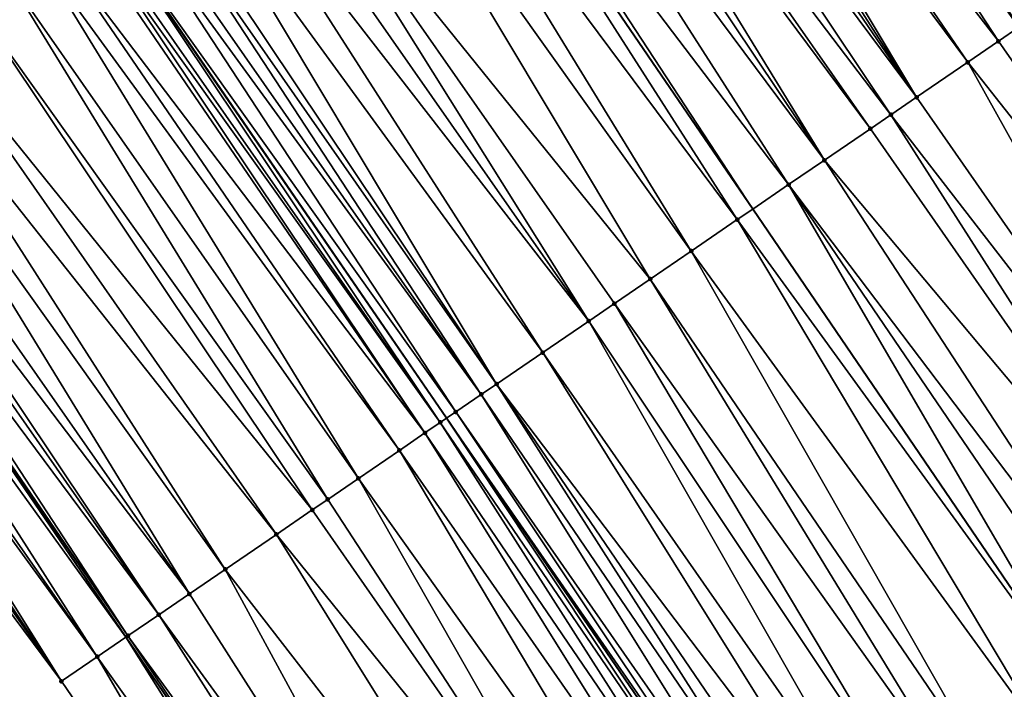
# Model space of a CAD drawing. Header units: feet. Extents: x 2004186 to 2014793, y 836912 to 864902.
# Tile 382 of 656: x 2009748 to 2009779, y 849113 to 849134. Entities that reach past the tile are written whole.
import ezdxf

# ---------------------------------------------------------------- set-up
doc = ezdxf.new("R2010")
doc.units = ezdxf.units.FT
doc.header["$LTSCALE"] = 100
doc.header["$MEASUREMENT"] = 0
for name, color, linetype, lineweight in [('EP_Travel Lane', 5, 'Continuous', 40), ('GPL_Skip Line', 2, 'Continuous', 40), ('Road Shots', 4, 'Continuous', 200), ('Road X-Section', 30, 'Continuous', 13)]:
    doc.layers.add(name, color=color, linetype=linetype, lineweight=lineweight)
doc.layers.add('I-77 SB_MM21-27-Surface-Border', color=7, linetype='Continuous')
doc.layers.add('I-77 SB_MM21-27-Surface-TIN', color=7, linetype='Continuous')

msp = doc.modelspace()

# ---------------------------------------------------------------- linework, layer by layer
at = {"layer": 'EP_Travel Lane'}
msp.add_polyline3d([(2009762.061131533, 849098.0198999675, 426.6504041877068), (2009750.965655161, 849114.3226856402, 426.583410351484), (2009739.700847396, 849130.8483745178, 426.5048936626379), (2009728.43596934, 849147.3741665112, 426.4609496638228), (2009717.171171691, 849163.8998405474, 426.3774458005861), (2009705.854541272, 849179.9433748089, 426.2394080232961), (2009694.301988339, 849196.2695737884, 426.2421832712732), (2009682.749522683, 849212.5956494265, 426.2020722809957), (2009671.197111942, 849228.9216474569, 426.1351139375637), (2009659.606643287, 849244.7816499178, 426.0817458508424), (2009647.804760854, 849260.9283043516, 426.0238451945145), (2009636.002914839, 849277.0749089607, 425.9473354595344), (2009624.382517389, 849292.970429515, 425.8941963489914), (2009612.464021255, 849309.0312690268, 425.8428847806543), (2009600.545613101, 849325.0919899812, 425.746965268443)], dxfattribs=at)
at = {"layer": 'GPL_Skip Line'}
for points in [[(2009772.510594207, 849104.9872873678, 427.1912455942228), (2009761.310572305, 849121.3920772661, 427.0964918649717), (2009750.001320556, 849137.8874181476, 427.0211621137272), (2009738.692047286, 849154.3827904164, 426.9563494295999), (2009727.382742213, 849170.8782090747, 426.9072543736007), (2009715.975979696, 849187.0854104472, 426.8281022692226), (2009704.447956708, 849203.4285671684, 426.7509124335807), (2009692.919903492, 849219.7717667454, 426.6885557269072), (2009681.391874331, 849236.1149322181, 426.6144188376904), (2009669.735576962, 849252.1509115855, 426.5385372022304), (2009657.971266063, 849268.324888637, 426.4793145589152), (2009646.206961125, 849284.4988574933, 426.4170270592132), (2009634.529143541, 849300.5488537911, 426.3617801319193), (2009622.567615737, 849316.5774326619, 426.2792342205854), (2009610.606079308, 849332.6060230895, 426.2010779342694)], [(2009782.441233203, 849111.6084531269, 427.6326563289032), (2009771.182598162, 849128.138074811, 427.5321407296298), (2009759.900885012, 849144.6522650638, 427.4651148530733), (2009748.61918663, 849161.1664337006, 427.3908070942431), (2009737.337446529, 849177.6806634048, 427.3370708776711), (2009725.827030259, 849194.0360850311, 427.2699694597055), (2009714.298896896, 849210.3791615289, 427.1922315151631), (2009702.77073614, 849226.7222768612, 427.1279627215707), (2009691.242591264, 849243.0653696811, 427.0558858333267), (2009679.48704471, 849259.2455653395, 426.9821479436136), (2009667.722707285, 849275.4195788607, 426.9365027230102), (2009655.95843536, 849291.59350233, 426.8573315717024), (2009644.191575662, 849307.7655570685, 426.7874621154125), (2009632.225510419, 849323.7908015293, 426.7179334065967)]]:
    msp.add_polyline3d(points, dxfattribs=at)
at = {"layer": 'I-77 SB_MM21-27-Surface-Border', "color": 3, "linetype": 'ByBlock', "lineweight": -2}
msp.add_polyline3d([(2009759.976796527, 849096.630165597, 426.552056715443), (2009748.890434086, 849112.9045776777, 426.4880582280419), (2009736.948246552, 849128.9673550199, 426.3733212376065), (2009725.171064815, 849145.1431507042, 426.3259949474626), (2009713.559094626, 849161.4316635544, 426.2449530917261), (2009702.13163271, 849177.3169896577, 426.1681745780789), (2009690.603478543, 849193.6600956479, 426.1006655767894), (2009679.075289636, 849210.003250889, 426.0501650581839), (2009667.547138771, 849226.3463521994, 425.9810753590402), (2009656.521947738, 849242.5373537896, 425.9330669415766), (2009645.566244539, 849259.2996790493, 425.9222876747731), (2009633.801963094, 849275.473615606, 425.8479578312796), (2009622.078600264, 849291.2496153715, 425.7785576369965), (2009610.753423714, 849307.7536726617, 425.7722083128), (2009597.986232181, 849323.1804217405, 425.6315663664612)], dxfattribs=at)
at = {"layer": 'I-77 SB_MM21-27-Surface-TIN', "color": 128, "linetype": 'ByBlock', "lineweight": -2}
for points in [[(2009779.769245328, 849134.0057397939, 427.9166437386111), (2009769.147983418, 849150.9713768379, 427.9087891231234), (2009768.157214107, 849150.2943419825, 427.8655761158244)], [(2009780.429765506, 849134.4570856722, 427.9418528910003), (2009769.147983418, 849150.9713768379, 427.9087891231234), (2009779.769245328, 849134.0057397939, 427.9166437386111)], [(2009779.108726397, 849133.5543920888, 427.8908192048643), (2009768.157214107, 849150.2943419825, 427.8655761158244), (2009766.83621785, 849149.3915856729, 427.7934166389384)], [(2009779.769245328, 849134.0057397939, 427.9166437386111), (2009768.157214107, 849150.2943419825, 427.8655761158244), (2009779.108726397, 849133.5543920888, 427.8908192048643)], [(2009778.117953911, 849132.8773618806, 427.8491683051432), (2009766.83621785, 849149.3915856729, 427.7934166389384), (2009766.175710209, 849148.9402214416, 427.7620273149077)], [(2009779.108726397, 849133.5543920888, 427.8908192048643), (2009766.83621785, 849149.3915856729, 427.7934166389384), (2009778.117953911, 849132.8773618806, 427.8491683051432)], [(2009776.466673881, 849131.748967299, 427.7760778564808), (2009766.175710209, 849148.9402214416, 427.7620273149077), (2009765.680338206, 849148.6016854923, 427.7341814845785)], [(2009778.117953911, 849132.8773618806, 427.8491683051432), (2009766.175710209, 849148.9402214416, 427.7620273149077), (2009776.466673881, 849131.748967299, 427.7760778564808)], [(2009776.466673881, 849131.748967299, 427.7760778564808), (2009765.680338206, 849148.6016854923, 427.7341814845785), (2009765.184956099, 849148.2631643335, 427.7113181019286)], [(2009776.466673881, 849131.748967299, 427.7760778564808), (2009765.184956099, 849148.2631643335, 427.7113181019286), (2009764.524455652, 849147.8117895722, 427.6763816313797)], [(2009775.641037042, 849131.1847653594, 427.7379665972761), (2009764.524455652, 849147.8117895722, 427.6763816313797), (2009763.533700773, 849147.134733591, 427.6260520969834)], [(2009776.466673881, 849131.748967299, 427.7760778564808), (2009764.524455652, 849147.8117895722, 427.6763816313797), (2009775.641037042, 849131.1847653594, 427.7379665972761)], [(2009763.533700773, 849147.134733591, 427.6260520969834), (2009763.038315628, 849146.7962168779, 427.6046863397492), (2009774.980524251, 849130.7334086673, 427.7091146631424)], [(2009775.641037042, 849131.1847653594, 427.7379665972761), (2009763.533700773, 849147.134733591, 427.6260520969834), (2009774.980524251, 849130.7334086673, 427.7091146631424)], [(2009763.038315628, 849146.7962168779, 427.6046863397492), (2009762.377806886, 849146.3448542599, 427.573840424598), (2009773.494374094, 849129.7178508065, 427.6424112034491)], [(2009763.038315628, 849146.7962168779, 427.6046863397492), (2009773.494374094, 849129.7178508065, 427.6424112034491), (2009774.980524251, 849130.7334086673, 427.7091146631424)], [(2009762.377806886, 849146.3448542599, 427.573840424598), (2009761.552164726, 849145.7806601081, 427.5383554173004), (2009773.494374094, 849129.7178508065, 427.6424112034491)], [(2009761.552164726, 849145.7806601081, 427.5383554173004), (2009760.231140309, 849144.8779450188, 427.4800817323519), (2009772.338480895, 849128.927970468, 427.589856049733)], [(2009761.552164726, 849145.7806601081, 427.5383554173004), (2009772.338480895, 849128.927970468, 427.589856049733), (2009773.494374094, 849129.7178508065, 427.6424112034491)], [(2009760.231140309, 849144.8779450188, 427.4800817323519), (2009759.900885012, 849144.6522650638, 427.4651148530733), (2009771.182598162, 849128.138074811, 427.5321407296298)], [(2009760.231140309, 849144.8779450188, 427.4800817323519), (2009771.182598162, 849128.138074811, 427.5321407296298), (2009772.338480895, 849128.927970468, 427.589856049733)], [(2009758.744991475, 849143.8623852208, 427.4127307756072), (2009770.687219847, 849127.7995481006, 427.507405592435), (2009759.900885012, 849144.6522650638, 427.4651148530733)], [(2009770.687219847, 849127.7995481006, 427.507405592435), (2009771.182598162, 849128.138074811, 427.5321407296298), (2009759.900885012, 849144.6522650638, 427.4651148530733)], [(2009758.744991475, 849143.8623852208, 427.4127307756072), (2009757.589119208, 849143.0724742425, 427.3498582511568), (2009769.201079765, 849126.783975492, 427.4357341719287)], [(2009758.744991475, 849143.8623852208, 427.4127307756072), (2009769.201079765, 849126.783975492, 427.4357341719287), (2009770.687219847, 849127.7995481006, 427.507405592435)], [(2009757.589119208, 849143.0724742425, 427.3498582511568), (2009755.277339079, 849141.4927043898, 427.2416652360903), (2009767.880059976, 849125.8812536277, 427.3751736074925)], [(2009757.589119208, 849143.0724742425, 427.3498582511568), (2009767.880059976, 849125.8812536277, 427.3751736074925), (2009769.201079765, 849126.783975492, 427.4357341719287)], [(2009755.277339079, 849141.4927043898, 427.2416652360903), (2009754.451690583, 849140.9285195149, 427.2093052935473), (2009765.898526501, 849124.5271763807, 427.2862021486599)], [(2009755.277339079, 849141.4927043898, 427.2416652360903), (2009766.724173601, 849125.091363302, 427.3192542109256), (2009767.880059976, 849125.8812536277, 427.3751736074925)], [(2009755.277339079, 849141.4927043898, 427.2416652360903), (2009765.898526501, 849124.5271763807, 427.2862021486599), (2009766.724173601, 849125.091363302, 427.3192542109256)], [(2009754.451690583, 849140.9285195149, 427.2093052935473), (2009753.626056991, 849140.3643128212, 427.169595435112), (2009765.898526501, 849124.5271763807, 427.2862021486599)], [(2009753.626056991, 849140.3643128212, 427.169595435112), (2009752.635288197, 849139.68727721, 427.1261277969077), (2009764.412377, 849123.5116175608, 427.219175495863)], [(2009753.626056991, 849140.3643128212, 427.169595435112), (2009764.412377, 849123.5116175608, 427.219175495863), (2009765.898526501, 849124.5271763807, 427.2862021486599)], [(2009752.635288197, 849139.68727721, 427.1261277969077), (2009751.809655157, 849139.1230697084, 427.0861458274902), (2009762.926235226, 849122.4960474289, 427.1483383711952)], [(2009752.635288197, 849139.68727721, 427.1261277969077), (2009762.926235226, 849122.4960474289, 427.1483383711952), (2009764.412377, 849123.5116175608, 427.219175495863)], [(2009751.809655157, 849139.1230697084, 427.0861458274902), (2009751.479393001, 849138.8973997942, 427.0745613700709), (2009762.926235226, 849122.4960474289, 427.1483383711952)], [(2009751.479393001, 849138.8973997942, 427.0745613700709), (2009750.983986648, 849138.5589141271, 427.063653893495), (2009762.430845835, 849122.1575369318, 427.1290647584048)], [(2009751.479393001, 849138.8973997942, 427.0745613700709), (2009762.430845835, 849122.1575369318, 427.1290647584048), (2009762.926235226, 849122.4960474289, 427.1483383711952)], [(2009750.983986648, 849138.5589141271, 427.063653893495), (2009750.653724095, 849138.3332447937, 427.0522650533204), (2009762.430845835, 849122.1575369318, 427.1290647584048)], [(2009750.653724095, 849138.3332447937, 427.0522650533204), (2009750.001320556, 849137.8874181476, 427.0211621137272), (2009761.60517757, 849121.5933809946, 427.1064501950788)], [(2009750.653724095, 849138.3332447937, 427.0522650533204), (2009761.60517757, 849121.5933809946, 427.1064501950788), (2009762.430845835, 849122.1575369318, 427.1290647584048)], [(2009749.993216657, 849137.8818802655, 427.0207757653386), (2009749.662951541, 849137.6562146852, 427.0106512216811), (2009761.109783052, 849121.2548780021, 427.0897047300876)], [(2009749.993216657, 849137.8818802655, 427.0207757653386), (2009761.310572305, 849121.3920772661, 427.0964918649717), (2009750.001320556, 849137.8874181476, 427.0211621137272)], [(2009749.993216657, 849137.8818802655, 427.0207757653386), (2009761.109783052, 849121.2548780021, 427.0897047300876), (2009761.310572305, 849121.3920772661, 427.0964918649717)], [(2009761.60517757, 849121.5933809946, 427.1064501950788), (2009750.001320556, 849137.8874181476, 427.0211621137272), (2009761.310572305, 849121.3920772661, 427.0964918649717)], [(2009749.332701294, 849137.4305273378, 426.9931941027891), (2009748.507098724, 849136.8662752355, 426.9381876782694), (2009760.614401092, 849120.9163566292, 427.0667675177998)], [(2009749.497823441, 849137.5433753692, 427.0033906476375), (2009749.332701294, 849137.4305273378, 426.9931941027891), (2009760.614401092, 849120.9163566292, 427.0667675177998)], [(2009749.662951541, 849137.6562146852, 427.0106512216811), (2009749.497823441, 849137.5433753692, 427.0033906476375), (2009761.109783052, 849121.2548780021, 427.0897047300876)], [(2009749.497823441, 849137.5433753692, 427.0033906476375), (2009760.614401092, 849120.9163566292, 427.0667675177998), (2009761.109783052, 849121.2548780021, 427.0897047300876)], [(2009748.507098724, 849136.8662752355, 426.9381876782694), (2009748.011732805, 849136.527730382, 426.9073424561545), (2009759.788779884, 849120.352131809, 427.0209486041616)], [(2009748.507098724, 849136.8662752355, 426.9381876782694), (2009759.788779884, 849120.352131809, 427.0209486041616), (2009760.614401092, 849120.9163566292, 427.0667675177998)], [(2009748.011732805, 849136.527730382, 426.9073424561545), (2009747.020974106, 849135.850679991, 426.8588960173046), (2009758.467781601, 849119.449378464, 426.9497833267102)], [(2009748.011732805, 849136.527730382, 426.9073424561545), (2009758.467781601, 849119.449378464, 426.9497833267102), (2009759.788779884, 849120.352131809, 427.0209486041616)], [(2009747.020974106, 849135.850679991, 426.8588960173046), (2009745.865101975, 849135.0607688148, 426.7959568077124), (2009757.477045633, 849118.7722947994, 426.89012482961)], [(2009747.020974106, 849135.850679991, 426.8588960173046), (2009757.477045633, 849118.7722947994, 426.89012482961), (2009758.467781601, 849119.449378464, 426.9497833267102)], [(2009745.865101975, 849135.0607688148, 426.7959568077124), (2009744.378945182, 849134.0452206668, 426.7325304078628), (2009756.981670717, 849118.4337631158, 426.8637142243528)], [(2009745.865101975, 849135.0607688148, 426.7959568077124), (2009756.981670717, 849118.4337631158, 426.8637142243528), (2009757.477045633, 849118.7722947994, 426.89012482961)], [(2009744.378945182, 849134.0452206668, 426.7325304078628), (2009743.388187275, 849133.3681691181, 426.683694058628), (2009755.825770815, 849117.643892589, 426.814464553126)], [(2009744.378945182, 849134.0452206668, 426.7325304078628), (2009755.825770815, 849117.643892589, 426.814464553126), (2009756.981670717, 849118.4337631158, 426.8637142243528)], [(2009779.769245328, 849134.0057397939, 427.9166437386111), (2009779.108726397, 849133.5543920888, 427.8908192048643), (2009790.594994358, 849117.0450127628, 428.0234110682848)], [(2009743.388187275, 849133.3681691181, 426.683694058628), (2009742.562543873, 849132.8039767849, 426.6488217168), (2009754.174494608, 849116.5154924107, 426.739488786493)], [(2009743.388187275, 849133.3681691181, 426.683694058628), (2009754.174494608, 849116.5154924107, 426.739488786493), (2009755.825770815, 849117.643892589, 426.814464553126)], [(2009779.108726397, 849133.5543920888, 427.8908192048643), (2009778.117953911, 849132.8773618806, 427.8491683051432), (2009790.594994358, 849117.0450127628, 428.0234110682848)], [(2009742.562543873, 849132.8039767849, 426.6488217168), (2009741.571788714, 849132.1269212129, 426.5986300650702), (2009753.018613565, 849115.7255942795, 426.6809400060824)], [(2009742.562543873, 849132.8039767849, 426.6488217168), (2009753.018613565, 849115.7255942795, 426.6809400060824), (2009754.174494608, 849116.5154924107, 426.739488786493)], [(2009778.117953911, 849132.8773618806, 427.8491683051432), (2009776.466673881, 849131.748967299, 427.7760778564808), (2009787.932570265, 849115.2697668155, 427.88010944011)], [(2009778.117953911, 849132.8773618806, 427.8491683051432), (2009787.932570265, 849115.2697668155, 427.88010944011), (2009790.594994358, 849117.0450127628, 428.0234110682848)], [(2009741.571788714, 849132.1269212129, 426.5986300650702), (2009740.911268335, 849131.6755756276, 426.573521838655), (2009753.018613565, 849115.7255942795, 426.6809400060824)], [(2009776.466673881, 849131.748967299, 427.7760778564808), (2009775.641037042, 849131.1847653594, 427.7379665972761), (2009787.932570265, 849115.2697668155, 427.88010944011)], [(2009740.581016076, 849131.449891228, 426.5570577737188), (2009740.085652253, 849131.1113433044, 426.5251782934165), (2009752.027847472, 849115.0485547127, 426.6361365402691)], [(2009740.911268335, 849131.6755756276, 426.573521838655), (2009740.581016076, 849131.449891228, 426.5570577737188), (2009752.027847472, 849115.0485547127, 426.6361365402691)], [(2009740.911268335, 849131.6755756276, 426.573521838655), (2009752.027847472, 849115.0485547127, 426.6361365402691), (2009753.018613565, 849115.7255942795, 426.6809400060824)], [(2009740.085652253, 849131.1113433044, 426.5251782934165), (2009739.75540435, 849130.8856525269, 426.5065657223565), (2009751.037091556, 849114.3715002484, 426.5863145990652)], [(2009740.085652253, 849131.1113433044, 426.5251782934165), (2009751.037091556, 849114.3715002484, 426.5863145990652), (2009752.027847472, 849115.0485547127, 426.6361365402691)], [(2009775.641037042, 849131.1847653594, 427.7379665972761), (2009774.980524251, 849130.7334086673, 427.7091146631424), (2009786.43493555, 849114.2712227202, 427.8111547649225)], [(2009775.641037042, 849131.1847653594, 427.7379665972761), (2009786.43493555, 849114.2712227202, 427.8111547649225), (2009787.932570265, 849115.2697668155, 427.88010944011)], [(2009739.260006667, 849130.5471541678, 426.4913827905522), (2009750.965655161, 849114.3226856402, 426.583410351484), (2009739.700847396, 849130.8483745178, 426.5048936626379)], [(2009739.75540435, 849130.8856525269, 426.5065657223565), (2009739.700847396, 849130.8483745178, 426.5048936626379), (2009751.037091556, 849114.3715002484, 426.5863145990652)], [(2009751.037091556, 849114.3715002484, 426.5863145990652), (2009739.700847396, 849130.8483745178, 426.5048936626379), (2009750.965655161, 849114.3226856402, 426.583410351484)], [(2009739.260006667, 849130.5471541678, 426.4913827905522), (2009738.599487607, 849130.0958066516, 426.4656241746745), (2009750.04631629, 849113.69447411, 426.5460346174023)], [(2009739.260006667, 849130.5471541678, 426.4913827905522), (2009750.04631629, 849113.69447411, 426.5460346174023), (2009750.965655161, 849114.3226856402, 426.583410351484)], [(2009786.43493555, 849114.2712227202, 427.8111547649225), (2009774.980524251, 849130.7334086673, 427.7091146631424), (2009773.494374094, 849129.7178508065, 427.6424112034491)], [(2009738.26923871, 849129.8701173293, 426.4475017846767), (2009737.773877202, 849129.531566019, 426.4144814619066), (2009748.890434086, 849112.9045776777, 426.4880582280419)], [(2009738.599487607, 849130.0958066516, 426.4656241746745), (2009738.26923871, 849129.8701173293, 426.4475017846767), (2009750.04631629, 849113.69447411, 426.5460346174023)], [(2009738.26923871, 849129.8701173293, 426.4475017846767), (2009748.890434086, 849112.9045776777, 426.4880582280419), (2009750.04631629, 849113.69447411, 426.5460346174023)], [(2009737.773877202, 849129.531566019, 426.4144814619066), (2009737.443631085, 849129.3058726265, 426.3949879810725), (2009748.890434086, 849112.9045776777, 426.4880582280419)], [(2009784.438100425, 849112.939813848, 427.7130696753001), (2009773.494374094, 849129.7178508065, 427.6424112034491), (2009772.338480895, 849128.927970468, 427.589856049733)], [(2009786.43493555, 849114.2712227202, 427.8111547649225), (2009773.494374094, 849129.7178508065, 427.6424112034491), (2009784.438100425, 849112.939813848, 427.7130696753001)], [(2009737.443631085, 849129.3058726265, 426.3949879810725), (2009736.948246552, 849128.9673550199, 426.3733212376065), (2009748.890434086, 849112.9045776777, 426.4880582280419)], [(2009772.338480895, 849128.927970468, 427.589856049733), (2009771.182598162, 849128.138074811, 427.5321407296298), (2009782.441233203, 849111.6084531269, 427.6326563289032)], [(2009783.606080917, 849112.38506746, 427.6748832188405), (2009772.338480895, 849128.927970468, 427.589856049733), (2009782.441233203, 849111.6084531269, 427.6326563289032)], [(2009784.438100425, 849112.939813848, 427.7130696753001), (2009772.338480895, 849128.927970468, 427.589856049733), (2009783.606080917, 849112.38506746, 427.6748832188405)], [(2009770.687219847, 849127.7995481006, 427.507405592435), (2009782.441233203, 849111.6084531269, 427.6326563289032), (2009771.182598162, 849128.138074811, 427.5321407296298)], [(2009780.943593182, 849110.6099169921, 427.5666233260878), (2009770.687219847, 849127.7995481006, 427.507405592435), (2009769.201079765, 849126.783975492, 427.4357341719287)], [(2009780.943593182, 849110.6099169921, 427.5666233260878), (2009782.441233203, 849111.6084531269, 427.6326563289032), (2009770.687219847, 849127.7995481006, 427.507405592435)], [(2009779.11317216, 849109.389442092, 427.4705582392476), (2009769.201079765, 849126.783975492, 427.4357341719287), (2009767.880059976, 849125.8812536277, 427.3751736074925)], [(2009780.943593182, 849110.6099169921, 427.5666233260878), (2009769.201079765, 849126.783975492, 427.4357341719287), (2009779.11317216, 849109.389442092, 427.4705582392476)], [(2009778.281156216, 849108.8346903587, 427.4304099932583), (2009767.880059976, 849125.8812536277, 427.3751736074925), (2009766.724173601, 849125.091363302, 427.3192542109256)], [(2009779.11317216, 849109.389442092, 427.4705582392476), (2009767.880059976, 849125.8812536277, 427.3751736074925), (2009778.281156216, 849108.8346903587, 427.4304099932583)], [(2009776.949910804, 849107.9471174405, 427.3771299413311), (2009766.724173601, 849125.091363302, 427.3192542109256), (2009765.898526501, 849124.5271763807, 427.2862021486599)], [(2009778.281156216, 849108.8346903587, 427.4304099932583), (2009766.724173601, 849125.091363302, 427.3192542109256), (2009776.949910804, 849107.9471174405, 427.3771299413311)], [(2009775.785086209, 849107.1704684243, 427.3221741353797), (2009765.898526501, 849124.5271763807, 427.2862021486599), (2009764.412377, 849123.5116175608, 427.219175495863)], [(2009776.949910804, 849107.9471174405, 427.3771299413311), (2009765.898526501, 849124.5271763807, 427.2862021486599), (2009775.785086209, 849107.1704684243, 427.3221741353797)], [(2009764.412377, 849123.5116175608, 427.219175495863), (2009762.926235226, 849122.4960474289, 427.1483383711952), (2009774.953062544, 849106.6157282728, 427.286276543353)], [(2009775.785086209, 849107.1704684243, 427.3221741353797), (2009764.412377, 849123.5116175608, 427.219175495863), (2009774.953062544, 849106.6157282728, 427.286276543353)], [(2009762.926235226, 849122.4960474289, 427.1483383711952), (2009762.430845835, 849122.1575369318, 427.1290647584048), (2009773.621836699, 849105.7281260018, 427.2222237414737)], [(2009762.926235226, 849122.4960474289, 427.1483383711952), (2009774.121049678, 849106.0609719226, 427.2444338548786), (2009774.953062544, 849106.6157282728, 427.286276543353)], [(2009762.926235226, 849122.4960474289, 427.1483383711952), (2009773.621836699, 849105.7281260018, 427.2222237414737), (2009774.121049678, 849106.0609719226, 427.2444338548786)], [(2009762.430845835, 849122.1575369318, 427.1290647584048), (2009761.60517757, 849121.5933809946, 427.1064501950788), (2009772.956196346, 849105.284366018, 427.2053003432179)], [(2009762.430845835, 849122.1575369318, 427.1290647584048), (2009772.956196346, 849105.284366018, 427.2053003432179), (2009773.621836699, 849105.7281260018, 427.2222237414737)], [(2009761.60517757, 849121.5933809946, 427.1064501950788), (2009761.310572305, 849121.3920772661, 427.0964918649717), (2009772.623377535, 849105.0624839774, 427.1960867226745)], [(2009761.60517757, 849121.5933809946, 427.1064501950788), (2009772.623377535, 849105.0624839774, 427.1960867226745), (2009772.956196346, 849105.284366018, 427.2053003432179)], [(2009761.109783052, 849121.2548780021, 427.0897047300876), (2009760.614401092, 849120.9163566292, 427.0667675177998), (2009771.791362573, 849104.5077307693, 427.1553972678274)], [(2009761.109783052, 849121.2548780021, 427.0897047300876), (2009772.290567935, 849104.8405881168, 427.1818011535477), (2009761.310572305, 849121.3920772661, 427.0964918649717)], [(2009761.109783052, 849121.2548780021, 427.0897047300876), (2009771.791362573, 849104.5077307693, 427.1553972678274), (2009772.290567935, 849104.8405881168, 427.1818011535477)], [(2009772.290567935, 849104.8405881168, 427.1818011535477), (2009772.510594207, 849104.9872873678, 427.1912455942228), (2009761.310572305, 849121.3920772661, 427.0964918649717)], [(2009772.623377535, 849105.0624839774, 427.1960867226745), (2009761.310572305, 849121.3920772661, 427.0964918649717), (2009772.510594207, 849104.9872873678, 427.1912455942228)], [(2009760.614401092, 849120.9163566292, 427.0667675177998), (2009759.788779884, 849120.352131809, 427.0209486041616), (2009771.125768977, 849104.0639006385, 427.1127293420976)], [(2009760.614401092, 849120.9163566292, 427.0667675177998), (2009771.125768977, 849104.0639006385, 427.1127293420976), (2009771.791362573, 849104.5077307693, 427.1553972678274)], [(2009759.788779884, 849120.352131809, 427.0209486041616), (2009758.467781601, 849119.449378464, 426.9497833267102), (2009769.960978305, 849103.287200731, 427.0390960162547)], [(2009759.788779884, 849120.352131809, 427.0209486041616), (2009769.960978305, 849103.287200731, 427.0390960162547), (2009771.125768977, 849104.0639006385, 427.1127293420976)], [(2009758.467781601, 849119.449378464, 426.9497833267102), (2009757.477045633, 849118.7722947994, 426.89012482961), (2009768.29695935, 849102.1776778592, 426.9516777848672)], [(2009758.467781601, 849119.449378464, 426.9497833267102), (2009768.29695935, 849102.1776778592, 426.9516777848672), (2009769.960978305, 849103.287200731, 427.0390960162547)], [(2009757.477045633, 849118.7722947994, 426.89012482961), (2009756.981670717, 849118.4337631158, 426.8637142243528), (2009768.29695935, 849102.1776778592, 426.9516777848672)], [(2009756.981670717, 849118.4337631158, 426.8637142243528), (2009755.825770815, 849117.643892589, 426.814464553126), (2009768.29695935, 849102.1776778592, 426.9516777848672)], [(2009755.825770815, 849117.643892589, 426.814464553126), (2009754.174494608, 849116.5154924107, 426.739488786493), (2009766.300127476, 849100.8462641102, 426.8518026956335)], [(2009755.825770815, 849117.643892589, 426.814464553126), (2009766.300127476, 849100.8462641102, 426.8518026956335), (2009768.29695935, 849102.1776778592, 426.9516777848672)], [(2009754.174494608, 849116.5154924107, 426.739488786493), (2009753.018613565, 849115.7255942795, 426.6809400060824), (2009763.63766998, 849099.071068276, 426.7268930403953)], [(2009754.174494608, 849116.5154924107, 426.739488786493), (2009763.63766998, 849099.071068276, 426.7268930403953), (2009766.300127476, 849100.8462641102, 426.8518026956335)], [(2009753.018613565, 849115.7255942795, 426.6809400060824), (2009752.027847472, 849115.0485547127, 426.6361365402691), (2009763.63766998, 849099.071068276, 426.7268930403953)], [(2009752.027847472, 849115.0485547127, 426.6361365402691), (2009751.037091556, 849114.3715002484, 426.5863145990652), (2009762.639253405, 849098.4053623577, 426.6773065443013)], [(2009752.027847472, 849115.0485547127, 426.6361365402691), (2009762.639253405, 849098.4053623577, 426.6773065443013), (2009763.63766998, 849099.071068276, 426.7268930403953)], [(2009750.04631629, 849113.69447411, 426.5460346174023), (2009761.474427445, 849097.6287153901, 426.6231024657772), (2009750.965655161, 849114.3226856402, 426.583410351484)], [(2009751.037091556, 849114.3715002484, 426.5863145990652), (2009750.965655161, 849114.3226856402, 426.583410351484), (2009762.061131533, 849098.0198999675, 426.6504041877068)], [(2009761.474427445, 849097.6287153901, 426.6231024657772), (2009762.061131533, 849098.0198999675, 426.6504041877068), (2009750.965655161, 849114.3226856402, 426.583410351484)], [(2009751.037091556, 849114.3715002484, 426.5863145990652), (2009762.061131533, 849098.0198999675, 426.6504041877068), (2009762.639253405, 849098.4053623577, 426.6773065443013)], [(2009750.04631629, 849113.69447411, 426.5460346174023), (2009748.890434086, 849112.9045776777, 426.4880582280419), (2009759.976796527, 849096.630165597, 426.552056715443)], [(2009750.04631629, 849113.69447411, 426.5460346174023), (2009759.976796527, 849096.630165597, 426.552056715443), (2009761.474427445, 849097.6287153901, 426.6231024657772)]]:
    msp.add_3dface(points, dxfattribs=at)
at = {"layer": 'Road Shots', "lineweight": 100}
for p in [(2009779.108726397, 849133.5543920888, 427.8908192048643), (2009778.117953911, 849132.8773618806, 427.8491683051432), (2009776.466673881, 849131.748967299, 427.7760778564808), (2009775.641037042, 849131.1847653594, 427.7379665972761), (2009774.980524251, 849130.7334086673, 427.7091146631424), (2009773.494374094, 849129.7178508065, 427.6424112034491), (2009772.338480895, 849128.927970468, 427.589856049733), (2009770.687219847, 849127.7995481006, 427.507405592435), (2009769.201079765, 849126.783975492, 427.4357341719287), (2009767.880059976, 849125.8812536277, 427.3751736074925), (2009766.724173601, 849125.091363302, 427.3192542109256), (2009765.898526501, 849124.5271763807, 427.2862021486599), (2009764.412377, 849123.5116175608, 427.219175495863), (2009762.926235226, 849122.4960474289, 427.1483383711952), (2009762.430845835, 849122.1575369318, 427.1290647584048), (2009761.60517757, 849121.5933809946, 427.1064501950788), (2009761.109783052, 849121.2548780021, 427.0897047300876), (2009760.614401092, 849120.9163566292, 427.0667675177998), (2009759.788779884, 849120.352131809, 427.0209486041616), (2009758.467781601, 849119.449378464, 426.9497833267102), (2009757.477045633, 849118.7722947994, 426.89012482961), (2009756.981670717, 849118.4337631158, 426.8637142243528), (2009755.825770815, 849117.643892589, 426.814464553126), (2009754.174494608, 849116.5154924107, 426.739488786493), (2009753.018613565, 849115.7255942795, 426.6809400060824), (2009752.027847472, 849115.0485547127, 426.6361365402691), (2009751.037091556, 849114.3715002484, 426.5863145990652), (2009750.04631629, 849113.69447411, 426.5460346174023), (2009748.890434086, 849112.9045776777, 426.4880582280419)]:
    msp.add_point(p, dxfattribs=at)
at = {"layer": 'Road X-Section', "extrusion": (0.5640851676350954, -0.8257087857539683, 0.00359510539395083), "elevation": 432531.0876278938, "flags": 128}
msp.add_lwpolyline([(2138452.330676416, -1128.628818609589), (2138452.930676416, -1128.607151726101), (2138453.330676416, -1128.587658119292), (2138453.930676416, -1128.554637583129), (2138454.330676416, -1128.536515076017), (2138455.130676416, -1128.510756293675), (2138455.730676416, -1128.495573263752), (2138456.130676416, -1128.476960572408), (2138456.730676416, -1128.445080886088), (2138457.130676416, -1128.428616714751), (2138457.930676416, -1128.403508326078), (2138459.130676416, -1128.353316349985), (2138460.130676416, -1128.318443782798), (2138461.330676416, -1128.269607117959), (2138463.130676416, -1128.20618030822), (2138464.530676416, -1128.143240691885), (2138465.730676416, -1128.094793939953), (2138466.330676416, -1128.063948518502), (2138467.330676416, -1128.008941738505), (2138467.530676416, -1127.998745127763), (2138467.730676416, -1127.991484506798), (2138468.130676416, -1127.981359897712), (2138468.930676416, -1127.949870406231), (2138469.330676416, -1127.938481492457), (2138469.930676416, -1127.927573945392), (2138470.330676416, -1127.915989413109), (2138471.330676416, -1127.87600718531), (2138472.530676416, -1127.832539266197), (2138473.530676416, -1127.792829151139), (2138474.530676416, -1127.760468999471), (2138477.330676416, -1127.652275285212), (2138478.730676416, -1127.589402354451), (2138480.530676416, -1127.522050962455), (2138482.130676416, -1127.463776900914), (2138483.130676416, -1127.428291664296), (2138483.930676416, -1127.397445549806), (2138484.530676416, -1127.376079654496), (2138485.730676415, -1127.325749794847), (2138486.530676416, -1127.290813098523), (2138487.130676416, -1127.267949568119), (2138487.730676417, -1127.24010355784), (2138488.530676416, -1127.208714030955), (2138490.130676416, -1127.136554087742), (2138491.330676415, -1127.093340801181), (2138491.730676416, -1127.07625666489), (2138492.330676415, -1127.040272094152), (2138492.530676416, -1127.033128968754), (2138493.130676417, -1127.02546206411), (2138493.930676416, -1127.005995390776), (2138494.530676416, -1126.984521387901), (2138495.930676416, -1126.947000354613), (2138497.530676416, -1126.893757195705), (2138498.530676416, -1126.864331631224), (2138499.530676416, -1126.83137298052), (2138500.330676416, -1126.807379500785), (2138500.530676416, -1126.800616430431)], dxfattribs=at)
at = {"layer": 'Road X-Section', "extrusion": (0.5640851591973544, -0.8257087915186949, 0.003595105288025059), "elevation": 432551.0657749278, "flags": 128}
msp.add_lwpolyline([(2138453.135096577, -1128.585859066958), (2138454.535096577, -1128.527882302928), (2138455.735096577, -1128.487602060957), (2138456.935096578, -1128.437779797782), (2138458.135096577, -1128.392976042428), (2138459.535096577, -1128.334426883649), (2138461.535096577, -1128.259450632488), (2138462.935096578, -1128.210200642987), (2138463.535096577, -1128.183789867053), (2138464.735096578, -1128.124130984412), (2138466.335096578, -1128.052965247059), (2138467.335096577, -1128.007146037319), (2138467.935096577, -1127.984208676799), (2138468.535096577, -1127.967463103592), (2138469.535096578, -1127.94484839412), (2138470.135096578, -1127.925574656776), (2138471.935096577, -1127.854737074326), (2138473.735096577, -1127.787709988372), (2138474.735096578, -1127.754657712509), (2138476.135096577, -1127.698737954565), (2138477.735096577, -1127.638176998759), (2138479.535096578, -1127.566505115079), (2138481.535096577, -1127.484054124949), (2138482.935096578, -1127.4314986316), (2138484.735096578, -1127.364794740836), (2138485.535096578, -1127.335942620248), (2138486.535096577, -1127.297831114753), (2138488.535096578, -1127.224740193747), (2138489.735096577, -1127.183089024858), (2138490.535096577, -1127.157264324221), (2138491.335096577, -1127.132055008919), (2138491.535096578, -1127.123192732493), (2138491.935096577, -1127.097617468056), (2138492.335096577, -1127.068062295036), (2138492.535096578, -1127.056195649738), (2138492.735096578, -1127.046580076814), (2138493.535096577, -1127.018678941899), (2138494.535096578, -1126.973679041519), (2138495.535096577, -1126.938654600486), (2138496.935096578, -1126.895034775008), (2138498.535096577, -1126.838511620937), (2138499.535096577, -1126.80746255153), (2138499.935096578, -1126.796896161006)], dxfattribs=at)
at = {"layer": 'Road X-Section', "extrusion": (0.5546393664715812, -0.8320844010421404, 0.003274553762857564), "elevation": 408173.336119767, "flags": 128}
msp.add_lwpolyline([(2143243.834273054, -910.0383560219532), (2143245.634273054, -909.9673098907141), (2143247.034273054, -909.9131055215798), (2143248.234273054, -909.8635187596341), (2143251.434273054, -909.738608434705), (2143253.834273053, -909.6387328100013), (2143255.834273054, -909.5513141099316), (2143257.234273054, -909.47768038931), (2143258.034273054, -909.435012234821), (2143258.634273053, -909.4086082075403), (2143259.034273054, -909.394322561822), (2143259.434273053, -909.3851088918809), (2143260.234273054, -909.3681854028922), (2143260.834273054, -909.3459751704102), (2143261.834273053, -909.3041322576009), (2143262.834273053, -909.2682344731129), (2143264.234273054, -909.2132783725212), (2143265.834273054, -909.1599980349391), (2143266.834273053, -909.1198495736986), (2143269.034273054, -909.0237839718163), (2143270.834273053, -908.9577506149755), (2143272.234273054, -908.9155234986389), (2143273.234273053, -908.8773368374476), (2143275.634273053, -908.7792512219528), (2143277.434273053, -908.7102961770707), (2143280.634273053, -908.5669937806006), (2143281.434273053, -908.534925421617), (2143282.234273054, -908.5045355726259), (2143282.834273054, -908.4747693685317), (2143283.434273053, -908.4439371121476), (2143285.434273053, -908.3619650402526), (2143286.034273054, -908.3426744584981), (2143287.434273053, -908.3031484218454), (2143290.434273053, -908.2063094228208)], dxfattribs=at)

doc.saveas('drawing.dxf')
